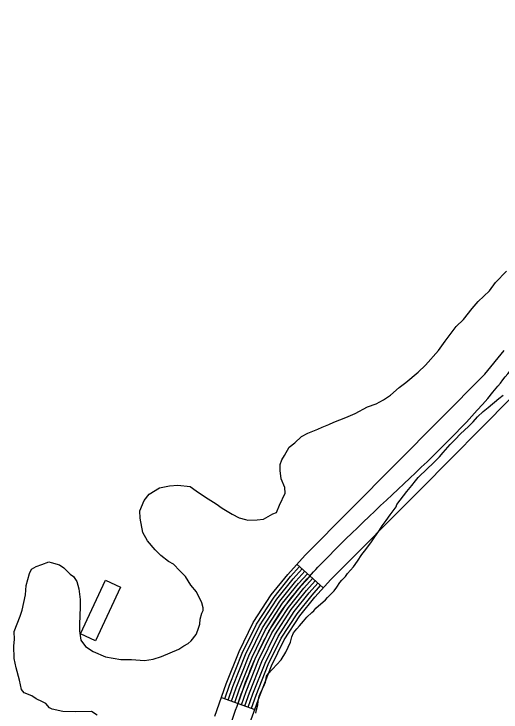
# Model space of a CAD drawing. Extents: x 3192986 to 3230865, y 867483 to 892886.
# Drawn here: x 3224865 to 3225278, y 874086 to 874677 of the extents above; entities that cross this region are included whole.
import ezdxf

# ---------------------------------------------------------------- set-up
doc = ezdxf.new("R2010")
doc.units = 0
for name, color, linetype in [('V-BLDG-OTLN', 7, 'Continuous'), ('V-ROAD-CNTR', 7, 'Continuous'), ('V-SITE-VEGE', 7, 'Continuous')]:
    doc.layers.add(name, color=color, linetype=linetype)

msp = doc.modelspace()

# ---------------------------------------------------------------- linework, layer by layer
at = {"layer": 'V-BLDG-OTLN'}
msp.add_lwpolyline([(3224955.59, 874191.79), (3224934.51, 874146.45), (3224921.81, 874152.36), (3224942.9, 874197.69)], close=True, dxfattribs=at)
at = {"layer": 'V-ROAD-CNTR'}
for p, q in [((3225104.84, 874211.2), (3225127.11, 874191.09)), ((3225040.96, 874098.24), (3225069.24, 874088.21))]:
    msp.add_line(p, q, dxfattribs=at)
for points in [[(3225035.37, 874082.46), (3225045.07, 874109.81), (3225055.93, 874137.22), (3225067.99, 874161.91), (3225083.08, 874185.15), (3225097.11, 874202.62), (3225111.81, 874218.91), (3225188.41, 874295.76), (3225263.84, 874371.97), (3225280.24, 874392.17)], [(3225063.74, 874072.7), (3225073.16, 874099.27), (3225083.39, 874125.09), (3225094.15, 874147.11), (3225107.42, 874167.55), (3225119.96, 874183.17), (3225133.58, 874198.26), (3225209.7, 874274.62), (3225286.21, 874351.92)], [(3225043.79, 874097.24), (3225047.88, 874108.76), (3225058.68, 874136.01), (3225070.61, 874160.43), (3225085.51, 874183.39), (3225099.39, 874200.68), (3225107.07, 874209.19)], [(3225046.62, 874096.23), (3225050.69, 874107.7), (3225061.42, 874134.79), (3225073.22, 874158.95), (3225087.95, 874181.63), (3225101.68, 874198.73), (3225109.3, 874207.18)], [(3225049.45, 874095.23), (3225053.5, 874106.65), (3225064.17, 874133.58), (3225075.84, 874157.47), (3225090.38, 874179.87), (3225103.96, 874196.79), (3225111.53, 874205.17)], [(3225052.27, 874094.23), (3225056.3, 874105.59), (3225066.92, 874132.37), (3225078.45, 874155.99), (3225092.82, 874178.11), (3225106.25, 874194.84), (3225113.75, 874203.16)], [(3225055.1, 874093.22), (3225059.11, 874104.54), (3225069.66, 874131.16), (3225081.07, 874154.51), (3225095.25, 874176.35), (3225108.53, 874192.9), (3225115.98, 874201.15)], [(3225057.93, 874092.22), (3225061.92, 874103.48), (3225072.41, 874129.94), (3225083.68, 874153.03), (3225097.68, 874174.59), (3225110.82, 874190.95), (3225118.21, 874199.14)], [(3225060.76, 874091.22), (3225064.73, 874102.43), (3225075.15, 874128.73), (3225086.3, 874151.55), (3225100.12, 874172.83), (3225113.1, 874189), (3225120.43, 874197.13)], [(3225063.58, 874090.22), (3225067.54, 874101.37), (3225077.9, 874127.52), (3225088.91, 874150.07), (3225102.55, 874171.07), (3225115.39, 874187.06), (3225122.66, 874195.12)], [(3225066.41, 874089.21), (3225070.35, 874100.32), (3225080.65, 874126.31), (3225091.53, 874148.59), (3225104.99, 874169.31), (3225117.67, 874185.11), (3225124.89, 874193.11)]]:
    msp.add_lwpolyline(points, dxfattribs=at)
msp.add_spline([(3224951.99, 873264.97), (3224977.5, 873311.13), (3225010.07, 873358.37), (3225021.93, 873381.62), (3225028.79, 873407.19), (3225031.83, 873448.45), (3225027.82, 873496.39), (3224997.55, 873622.54), (3224978.24, 873749.79), (3224982.86, 873794.49), (3225005.6, 873934.04), (3225049.55, 874077.58), (3225069.66, 874131.16), (3225095.25, 874176.35), (3225122.69, 874208.59), (3225275.03, 874361.94), (3225308.9, 874403.17), (3225346.09, 874437.18), (3225384.17, 874467.76), (3225497.29, 874538.18), (3225537.44, 874551.21), (3225579.84, 874556.84), (3225625.82, 874556.36), (3225691.92, 874535.98), (3225743.89, 874517.59), (3225770.6, 874516.15), (3225906.59, 874516.69), (3225998.31, 874503.15), (3226219.8, 874510.55), (3226241.34, 874516.53), (3226259.81, 874527.94), (3226277.05, 874550.12), (3226289.24, 874579.75), (3226309.56, 874628.98), (3226341.31, 874678.46), (3226355.89, 874696.84), (3226376.21, 874712.86), (3226453.36, 874754.96), (3226528.25, 874807.73), (3226565.85, 874833.53), (3226645.65, 874882.43), (3226752.69, 874977.44), (3226814.5, 875079.14), (3226844.49, 875174.36), (3226866.53, 875225.49), (3226902.03, 875370.52), (3226923.34, 875425.87), (3226954.66, 875471.81), (3226990.6, 875504.04), (3227038.6, 875523.1), (3227074.04, 875524.54), (3227117.72, 875526.74), (3227254.98, 875510.99), (3227296.82, 875520.29), (3227417.3, 875564.02), (3227493.71, 875605.2), (3227529.6, 875636.68), (3227566.04, 875664.14), (3227647.02, 875692.32), (3227773.84, 875716.16), (3227904.08, 875727.69), (3228036.8, 875728.62), (3228120.81, 875742.17), (3228203.51, 875762.73), (3228283.19, 875795.95), (3228320.94, 875824), (3228354.66, 875862.98), (3228417.13, 875960.21), (3228450.43, 876000.8), (3228486.69, 876029.93), (3228556.62, 876061.86)], degree=3, dxfattribs=at)
at = {"layer": 'V-SITE-VEGE'}
for p, q in [((3225272.98, 874449.69), (3225282.35, 874459.4)), ((3225267.81, 874442.7), (3225272.98, 874449.69)), ((3225258.43, 874433.51), (3225267.81, 874442.7)), ((3225253.23, 874427.58), (3225258.43, 874433.51)), ((3225245.97, 874418.43), (3225253.23, 874427.58)), ((3225239.72, 874412.48), (3225245.97, 874418.43)), ((3225230.4, 874400.11), (3225239.72, 874412.48)), ((3225224.71, 874392.05), (3225230.4, 874400.11)), ((3225213.79, 874379.66), (3225224.71, 874392.05)), ((3225207.54, 874373.71), (3225213.79, 874379.66)), ((3225197.09, 874365.03), (3225207.54, 874373.71)), ((3225184.03, 874354.19), (3225191.33, 874360.68)), ((3225191.33, 874360.68), (3225197.09, 874365.03)), ((3225178.26, 874350.37), (3225184.03, 874354.19)), ((3225171.96, 874347.07), (3225178.26, 874350.37)), ((3225154.08, 874338.79), (3225164.58, 874344.28)), ((3225164.58, 874344.28), (3225171.96, 874347.07)), ((3225146.18, 874335.46), (3225154.08, 874338.79)), ((3225131.97, 874329.37), (3225136.17, 874331.57)), ((3225136.17, 874331.57), (3225146.18, 874335.46)), ((3225114.07, 874322.15), (3225122.49, 874325.48)), ((3225122.49, 874325.48), (3225126.18, 874327.14)), ((3225126.18, 874327.14), (3225131.97, 874329.37)), ((3225103.08, 874313.99), (3225108.81, 874319.4)), ((3225108.81, 874319.4), (3225114.07, 874322.15)), ((3225098.37, 874310.19), (3225103.08, 874313.99)), ((3225094.26, 874303.22), (3225098.37, 874310.19)), ((3225092.2, 874299.47), (3225094.26, 874303.22)), ((3225090.68, 874295.73), (3225092.2, 874299.47)), ((3225090.78, 874290.43), (3225090.68, 874295.73)), ((3225091.43, 874283.55), (3225090.78, 874290.43)), ((3225094.75, 874276.18), (3225091.43, 874283.55)), ((3224988.68, 874275.84), (3224997.13, 874277.59)), ((3224997.13, 874277.59), (3225004.02, 874278.24)), ((3225004.02, 874278.24), (3225014.65, 874276.84)), ((3224979.76, 874270.37), (3224988.68, 874275.84)), ((3225014.65, 874276.84), (3225019.49, 874273.22)), ((3225019.49, 874273.22), (3225025.92, 874269.09)), ((3225094.84, 874271.41), (3225094.75, 874276.18)), ((3224975.62, 874264.99), (3224979.76, 874270.37)), ((3225025.92, 874269.09), (3225029.69, 874266.51)), ((3225029.69, 874266.51), (3225036.66, 874262.39)), ((3225090.25, 874261.25), (3225094.84, 874271.41)), ((3224972.06, 874256.44), (3224975.62, 874264.99)), ((3225036.66, 874262.39), (3225041.5, 874258.77)), ((3225087.71, 874254.84), (3225090.25, 874261.25)), ((3224972.17, 874250.08), (3224972.06, 874256.44)), ((3225041.5, 874258.77), (3225050.08, 874253.62)), ((3225076.68, 874249.33), (3225084.55, 874253.72)), ((3225084.55, 874253.72), (3225087.71, 874254.84)), ((3224974.51, 874237.92), (3224972.17, 874250.08)), ((3225050.08, 874253.62), (3225055.97, 874250.55)), ((3225055.97, 874250.55), (3225061.3, 874249.05)), ((3225061.3, 874249.05), (3225063.43, 874248.56)), ((3225063.43, 874248.56), (3225071.38, 874248.7)), ((3225071.38, 874248.7), (3225076.68, 874249.33)), ((3224978.35, 874231.1), (3224974.51, 874237.92)), ((3224984.86, 874223.26), (3224978.35, 874231.1)), ((3224989.72, 874218.58), (3224984.86, 874223.26)), ((3224996.18, 874213.39), (3224989.72, 874218.58)), ((3224889.08, 874210.91), (3224894.88, 874213.14)), ((3224894.88, 874213.14), (3224897.01, 874212.64)), ((3224897.01, 874212.64), (3224903.94, 874210.65)), ((3225000.46, 874211.35), (3224996.18, 874213.39)), ((3224878.61, 874203.29), (3224880.14, 874207.03)), ((3224880.14, 874207.03), (3224884.34, 874209.23)), ((3224884.34, 874209.23), (3224889.08, 874210.91)), ((3224903.94, 874210.65), (3224907.7, 874208.07)), ((3224907.7, 874208.07), (3224913.1, 874202.86)), ((3225005.87, 874205.61), (3225000.46, 874211.35)), ((3224875.62, 874193.16), (3224878.61, 874203.29)), ((3224913.1, 874202.86), (3224915.79, 874200.79)), ((3224915.79, 874200.79), (3224918.52, 874196.59)), ((3225010.73, 874200.92), (3225005.87, 874205.61)), ((3225015.1, 874193.58), (3225010.73, 874200.92)), ((3224918.52, 874196.59), (3224920.22, 874190.26)), ((3224875.23, 874185.2), (3224875.62, 874193.16)), ((3224920.22, 874190.26), (3224921.45, 874181.27)), ((3225019.98, 874187.83), (3225015.1, 874193.58)), ((3224872.28, 874172.41), (3224875.23, 874185.2)), ((3225024.4, 874178.37), (3225019.98, 874187.83)), ((3224921.45, 874181.27), (3224921.56, 874174.9)), ((3225025.54, 874174.15), (3225024.4, 874178.37)), ((3224870.79, 874167.08), (3224872.28, 874172.41)), ((3224921.56, 874174.9), (3224920.76, 874160.57)), ((3225024.55, 874169.88), (3225025.57, 874172.02)), ((3225025.57, 874172.02), (3225025.54, 874174.15)), ((3224865.72, 874154.26), (3224870.79, 874167.08)), ((3225023.06, 874164.55), (3225024.55, 874169.88)), ((3224920.76, 874160.57), (3224920.87, 874154.74)), ((3225021.1, 874155.5), (3225022.6, 874160.3)), ((3225022.6, 874160.3), (3225023.06, 874164.55)), ((3224865.84, 874147.37), (3224865.72, 874154.26)), ((3224920.87, 874154.74), (3224922.07, 874146.8)), ((3225019.58, 874151.76), (3225021.1, 874155.5)), ((3224865.41, 874142.06), (3224865.84, 874147.37)), ((3225015.43, 874146.38), (3225019.58, 874151.76)), ((3224865.6, 874131.45), (3224865.41, 874142.06)), ((3224922.07, 874146.8), (3224925.88, 874141.57)), ((3224925.88, 874141.57), (3224932.32, 874137.44)), ((3225004.96, 874139.29), (3225009.15, 874142.02)), ((3225009.15, 874142.02), (3225012.82, 874144.21)), ((3225012.82, 874144.21), (3225015.43, 874146.38)), ((3224932.32, 874137.44), (3224943.02, 874132.86)), ((3224990.21, 874133.19), (3225004.96, 874139.29)), ((3224867.34, 874123.53), (3224865.6, 874131.45)), ((3224943.02, 874132.86), (3224955.79, 874130.44)), ((3224955.79, 874130.44), (3224964.8, 874130.61)), ((3224964.8, 874130.61), (3224975.96, 874129.75)), ((3224975.96, 874129.75), (3224983.36, 874130.94)), ((3224983.36, 874130.94), (3224990.21, 874133.19)), ((3224870.18, 874112.97), (3224867.34, 874123.53)), ((3224871.92, 874105.05), (3224870.18, 874112.97)), ((3224874.09, 874102.43), (3224871.92, 874105.05)), ((3224880.5, 874099.9), (3224874.09, 874102.43)), ((3224884.26, 874097.31), (3224880.5, 874099.9)), ((3224889.61, 874094.76), (3224884.26, 874097.31)), ((3224892.29, 874093.22), (3224889.61, 874094.76)), ((3224895.54, 874089.57), (3224892.29, 874093.22)), ((3224897.68, 874088.54), (3224895.54, 874089.57)), ((3224906.73, 874086.59), (3224897.68, 874088.54)), ((3224917.87, 874086.26), (3224906.73, 874086.59)), ((3224931.13, 874086.5), (3224917.87, 874086.26)), ((3224935.96, 874083.41), (3224931.13, 874086.5))]:
    msp.add_line(p, q, dxfattribs=at)
for points in [[(3225234.66, 874312.58), (3225238.87, 874316.86), (3225243.34, 874321.63), (3225250.02, 874327.81), (3225253.98, 874331.86), (3225257.7, 874335.92), (3225262.65, 874340.43), (3225266.85, 874343.99), (3225275.74, 874351.34), (3225279.44, 874354.19)], [(3225070.13, 874085.15), (3225070.67, 874087.81), (3225071.73, 874092.16), (3225072.03, 874095.31), (3225073.09, 874099.42), (3225074.37, 874102.79), (3225076.9, 874107.84), (3225078.18, 874111.46), (3225078.97, 874114.36), (3225079.25, 874116.54), (3225080.5, 874118.45), (3225084.22, 874122.27), (3225091.43, 874130.38), (3225095.44, 874136.86), (3225099.49, 874145.27), (3225100.55, 874149.62), (3225102.08, 874153.24), (3225104.81, 874156.58), (3225107.05, 874158.97), (3225110.53, 874163.02), (3225113.26, 874166.37), (3225117.47, 874170.42), (3225119.19, 874171.6), (3225120.94, 874173.99), (3225129.1, 874181.11), (3225130.83, 874183.02), (3225133.56, 874185.88), (3225136.53, 874188.74), (3225138.78, 874191.85), (3225141.28, 874195.68), (3225143.02, 874197.59), (3225146, 874200.93), (3225147.75, 874203.33), (3225152.72, 874209.06), (3225156.21, 874213.84), (3225159.72, 874219.36), (3225162.2, 874222.22), (3225167.45, 874229.4), (3225170.2, 874233.48), (3225174.2, 874239.23), (3225176.96, 874243.79), (3225180.45, 874248.33), (3225183.7, 874253.12), (3225188.94, 874259.82), (3225189.46, 874261.75), (3225197.93, 874272.75), (3225202.16, 874277.77), (3225205.16, 874281.84), (3225207.4, 874284.71), (3225215.31, 874292.08), (3225220.01, 874296.35), (3225225.47, 874302.07), (3225228.7, 874305.9), (3225234.66, 874312.58)]]:
    msp.add_lwpolyline(points, dxfattribs=at)

doc.saveas('drawing.dxf')
